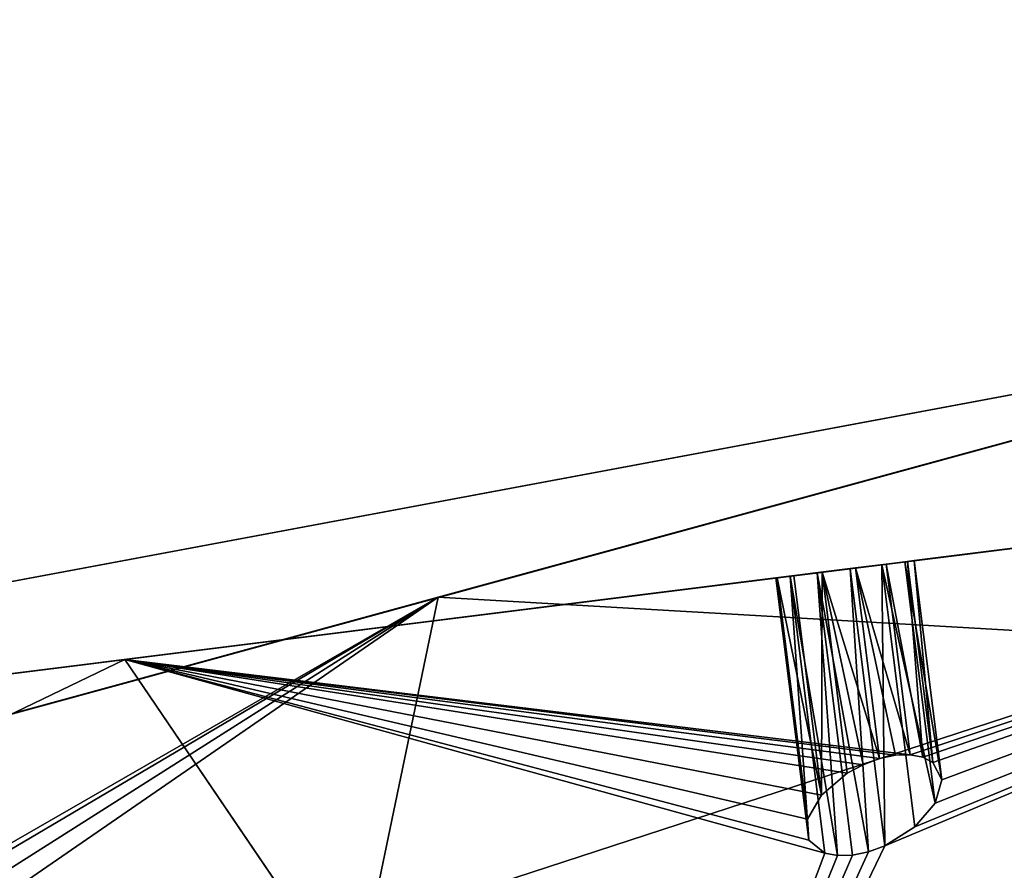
# Model space of a CAD drawing. Extents: x 5.2 to 19.2, y -23 to 23.
# Tile 368 of 656: x 13.416 to 13.829, y -22.683 to -22.327. Entities that reach past the tile are written whole.
import ezdxf

# ---------------------------------------------------------------- set-up
doc = ezdxf.new("R2010")
doc.units = 0
doc.header["$MEASUREMENT"] = 0
doc.layers.get('0').update_dxf_attribs({"linetype": 'CONTINUOUS'})

# ---------------------------------------------------------------- blocks, each defined once
blk = doc.blocks.new('LUXORA_OVAL_LED_37W_STL')
at = {"color": 0}
for p, q in [((13.59171, -22.56871, 0.51943), (15.0756, -22.16317, 4.14347)), ((13.59171, -22.56871, 0.51943), (15.0756, -22.16317, 4.14347)), ((14.37644, -22.35425, 4.45113), (12.89254, -22.75979, 0.82709)), ((14.37644, -22.35425, 4.45113), (12.89254, -22.75979, 0.82709)), ((12.84392, -22.66847, 4.18098), (14.05084, -22.44286, 4.18098)), ((14.05084, -22.44286, 4.14161), (12.84392, -22.66847, 4.14161)), ((14.05084, -22.44286, 4.14161), (12.84392, -22.66847, 4.14161)), ((12.84392, -22.66847, 4.18098), (14.05084, -22.44286, 4.18098)), ((12.84392, -22.66847, 0.83452), (14.05084, -22.44286, 0.83452)), ((14.05084, -22.44286, 0.79515), (12.84392, -22.66847, 0.79515)), ((14.05084, -22.44286, 0.79515), (12.84392, -22.66847, 0.79515)), ((12.84392, -22.66847, 0.83452), (14.05084, -22.44286, 0.83452)), ((12.65307, -22.69583, 0.51943), (14.17947, -22.50471, 4.14347)), ((12.65307, -22.69583, 0.51943), (14.17947, -22.50471, 4.14347)), ((13.46028, -22.59476, 4.45113), (14.17947, -22.50471, 4.14347)), ((13.46028, -22.59476, 4.45113), (14.17947, -22.50471, 4.14347)), ((13.75042, -22.55843, 4.1324), (13.76426, -22.5567, 4.13015)), ((13.75042, -22.55843, 4.1324), (13.76426, -22.5567, 4.13015)), ((13.76653, -22.55641, 4.18873), (13.75255, -22.55816, 4.18758)), ((13.76653, -22.55641, 4.18873), (13.75255, -22.55816, 4.18758)), ((13.76426, -22.5567, 4.13015), (13.77756, -22.55503, 4.13465)), ((13.76426, -22.5567, 4.13015), (13.77756, -22.55503, 4.13465)), ((13.77881, -22.67283, 4.13015), (13.76426, -22.5567, 4.13015)), ((13.77196, -22.67538, 4.13043), (13.76426, -22.5567, 4.13015)), ((13.77196, -22.67538, 4.13043), (13.76426, -22.5567, 4.13015)), ((13.77881, -22.67283, 4.13015), (13.76426, -22.5567, 4.13015)), ((13.77944, -22.5548, 4.18321), (13.76653, -22.55641, 4.18873)), ((13.77944, -22.5548, 4.18321), (13.76653, -22.55641, 4.18873)), ((13.76653, -22.55641, 4.18873), (13.77653, -22.63633, 4.18873)), ((13.78944, -22.63471, 4.18321), (13.76653, -22.55641, 4.18873)), ((13.78944, -22.63471, 4.18321), (13.76653, -22.55641, 4.18873)), ((13.78325, -22.63491, 4.18676), (13.76653, -22.55641, 4.18873)), ((13.78325, -22.63491, 4.18676), (13.76653, -22.55641, 4.18873)), ((13.76653, -22.55641, 4.18873), (13.77653, -22.63633, 4.18873)), ((13.77756, -22.55503, 4.13465), (13.78726, -22.55382, 4.14485)), ((13.77756, -22.55503, 4.13465), (13.78726, -22.55382, 4.14485)), ((13.79133, -22.66497, 4.13465), (13.77756, -22.55503, 4.13465)), ((13.79133, -22.66497, 4.13465), (13.77756, -22.55503, 4.13465)), ((13.78832, -22.55368, 4.17228), (13.77944, -22.5548, 4.18321)), ((13.78832, -22.55368, 4.17228), (13.77944, -22.5548, 4.18321)), ((13.79475, -22.63574, 4.17829), (13.77944, -22.5548, 4.18321)), ((13.79475, -22.63574, 4.17829), (13.77944, -22.5548, 4.18321)), ((13.78944, -22.63471, 4.18321), (13.77944, -22.5548, 4.18321)), ((13.78944, -22.63471, 4.18321), (13.77944, -22.5548, 4.18321)), ((13.78726, -22.55382, 4.14485), (13.79114, -22.55333, 4.15843)), ((13.78726, -22.55382, 4.14485), (13.79114, -22.55333, 4.15843)), ((13.79993, -22.65503, 4.14485), (13.78726, -22.55382, 4.14485)), ((13.79993, -22.65503, 4.14485), (13.78726, -22.55382, 4.14485)), ((13.79114, -22.55333, 4.15843), (13.78832, -22.55368, 4.17228)), ((13.79114, -22.55333, 4.15843), (13.78832, -22.55368, 4.17228)), ((13.79887, -22.63794, 4.17228), (13.78832, -22.55368, 4.17228)), ((13.79887, -22.63794, 4.17228), (13.78832, -22.55368, 4.17228)), ((13.79475, -22.63574, 4.17829), (13.78832, -22.55368, 4.17228)), ((13.79475, -22.63574, 4.17829), (13.78832, -22.55368, 4.17228)), ((13.80266, -22.64527, 4.15843), (13.79114, -22.55333, 4.15843)), ((13.80266, -22.64527, 4.15843), (13.79114, -22.55333, 4.15843)), ((13.73317, -22.56059, 4.15364), (13.7392, -22.55983, 4.14088)), ((13.73317, -22.56059, 4.15364), (13.7392, -22.55983, 4.14088)), ((13.73372, -22.56052, 4.16776), (13.73317, -22.56059, 4.15364)), ((13.73372, -22.56052, 4.16776), (13.73317, -22.56059, 4.15364)), ((13.73317, -22.56059, 4.15364), (13.74694, -22.67053, 4.15364)), ((13.73317, -22.56059, 4.15364), (13.74694, -22.67053, 4.15364)), ((13.74071, -22.55965, 4.18001), (13.73372, -22.56052, 4.16776)), ((13.74071, -22.55965, 4.18001), (13.73372, -22.56052, 4.16776)), ((13.73372, -22.56052, 4.16776), (13.74639, -22.66173, 4.16776)), ((13.73372, -22.56052, 4.16776), (13.74639, -22.66173, 4.16776)), ((13.7392, -22.55983, 4.14088), (13.75042, -22.55843, 4.1324)), ((13.7392, -22.55983, 4.14088), (13.75042, -22.55843, 4.1324)), ((13.7392, -22.55983, 4.14088), (13.75905, -22.677, 4.13595)), ((13.7392, -22.55983, 4.14088), (13.75905, -22.677, 4.13595)), ((13.7392, -22.55983, 4.14088), (13.75374, -22.67597, 4.14088)), ((13.7392, -22.55983, 4.14088), (13.75374, -22.67597, 4.14088)), ((13.75255, -22.55816, 4.18758), (13.74071, -22.55965, 4.18001)), ((13.75255, -22.55816, 4.18758), (13.74071, -22.55965, 4.18001)), ((13.74071, -22.55965, 4.18001), (13.75222, -22.65159, 4.18001)), ((13.74071, -22.55965, 4.18001), (13.75222, -22.65159, 4.18001)), ((13.75905, -22.677, 4.13595), (13.75042, -22.55843, 4.1324)), ((13.76524, -22.6768, 4.1324), (13.75042, -22.55843, 4.1324)), ((13.75905, -22.677, 4.13595), (13.75042, -22.55843, 4.1324)), ((13.76524, -22.6768, 4.1324), (13.75042, -22.55843, 4.1324)), ((13.77196, -22.67538, 4.13043), (13.75042, -22.55843, 4.1324)), ((13.77196, -22.67538, 4.13043), (13.75042, -22.55843, 4.1324)), ((13.75255, -22.55816, 4.18758), (13.7631, -22.64242, 4.18758)), ((13.77653, -22.63633, 4.18873), (13.75255, -22.55816, 4.18758)), ((13.77653, -22.63633, 4.18873), (13.75255, -22.55816, 4.18758)), ((13.76969, -22.63888, 4.18901), (13.75255, -22.55816, 4.18758)), ((13.76969, -22.63888, 4.18901), (13.75255, -22.55816, 4.18758)), ((13.75255, -22.55816, 4.18758), (13.7631, -22.64242, 4.18758)), ((13.59171, -22.56871, 0.51943), (12.89254, -22.75979, 0.82709)), ((13.59171, -22.56871, 0.51943), (12.89254, -22.75979, 0.82709)), ((13.51619, -22.93182, 1.12989), (13.59171, -22.56871, 0.51943)), ((13.51619, -22.93182, 1.12989), (13.59171, -22.56871, 0.51943)), ((13.46028, -22.59476, 4.45113), (11.93388, -22.78589, 0.82709)), ((13.46028, -22.59476, 4.45113), (11.93388, -22.78589, 0.82709)), ((13.66859, -22.90161, 3.84067), (13.46028, -22.59476, 4.45113)), ((13.66859, -22.90161, 3.84067), (13.46028, -22.59476, 4.45113)), ((13.77653, -22.63633, 4.18873), (13.78325, -22.63491, 4.18676)), ((13.77653, -22.63633, 4.18873), (13.78325, -22.63491, 4.18676)), ((13.78325, -22.63491, 4.18676), (13.78944, -22.63471, 4.18321)), ((13.78325, -22.63491, 4.18676), (13.78944, -22.63471, 4.18321)), ((13.78944, -22.63471, 4.18321), (13.79475, -22.63574, 4.17829)), ((13.78944, -22.63471, 4.18321), (13.79475, -22.63574, 4.17829)), ((13.7631, -22.64242, 4.18758), (13.76969, -22.63888, 4.18901)), ((13.7631, -22.64242, 4.18758), (13.76969, -22.63888, 4.18901)), ((13.76969, -22.63888, 4.18901), (13.77653, -22.63633, 4.18873)), ((13.76969, -22.63888, 4.18901), (13.77653, -22.63633, 4.18873)), ((13.79475, -22.63574, 4.17829), (13.79887, -22.63794, 4.17228)), ((13.79475, -22.63574, 4.17829), (13.79887, -22.63794, 4.17228)), ((13.79887, -22.63794, 4.17228), (13.80266, -22.64527, 4.15843)), ((13.79887, -22.63794, 4.17228), (13.80266, -22.64527, 4.15843)), ((13.75222, -22.65159, 4.18001), (13.7631, -22.64242, 4.18758)), ((13.75222, -22.65159, 4.18001), (13.7631, -22.64242, 4.18758)), ((13.80266, -22.64527, 4.15843), (13.79993, -22.65503, 4.14485)), ((13.80266, -22.64527, 4.15843), (13.79993, -22.65503, 4.14485)), ((13.74639, -22.66173, 4.16776), (13.75222, -22.65159, 4.18001)), ((13.74639, -22.66173, 4.16776), (13.75222, -22.65159, 4.18001)), ((13.79993, -22.65503, 4.14485), (13.79133, -22.66497, 4.13465)), ((13.79993, -22.65503, 4.14485), (13.79133, -22.66497, 4.13465)), ((13.74694, -22.67053, 4.15364), (13.74639, -22.66173, 4.16776)), ((13.74694, -22.67053, 4.15364), (13.74639, -22.66173, 4.16776)), ((13.79133, -22.66497, 4.13465), (13.77881, -22.67283, 4.13015)), ((13.79133, -22.66497, 4.13465), (13.77881, -22.67283, 4.13015)), ((13.75374, -22.67597, 4.14088), (13.74694, -22.67053, 4.15364)), ((13.75374, -22.67597, 4.14088), (13.74694, -22.67053, 4.15364)), ((13.75905, -22.677, 4.13595), (13.75374, -22.67597, 4.14088)), ((13.75905, -22.677, 4.13595), (13.75374, -22.67597, 4.14088)), ((13.77196, -22.67538, 4.13043), (13.76524, -22.6768, 4.1324)), ((13.77196, -22.67538, 4.13043), (13.76524, -22.6768, 4.1324)), ((13.77881, -22.67283, 4.13015), (13.77196, -22.67538, 4.13043)), ((13.77881, -22.67283, 4.13015), (13.77196, -22.67538, 4.13043)), ((13.76524, -22.6768, 4.1324), (13.75905, -22.677, 4.13595)), ((13.76524, -22.6768, 4.1324), (13.75905, -22.677, 4.13595))]:
    blk.add_line(p, q, dxfattribs=at)
mesh = blk.add_polyface(dxfattribs=at)
corners = [(5.68976, -17.26589, 4.18098), (5.57647, 16.04331, 4.18098), (5.57647, -16.04331, 4.18098), (5.68976, 17.26589, 4.18098), (6.02576, -18.44684, 4.18098), (6.02576, 18.44684, 4.18098), (6.57305, -19.54595, 4.18098), (6.57305, 19.54595, 4.18098), (7.15127, -16.04331, 4.18098), (7.31298, -20.52577, 4.18098), (7.26225, -17.09924, 4.18098), (7.59035, -18.10902, 4.18098), (8.22035, -21.35295, 4.18098), (8.12122, -19.02851, 4.18098), (8.83167, -19.81755, 4.18098), (9.26427, -21.99931, 4.18098), (9.69064, -20.44162, 4.18098), (10.40918, -22.44286, 4.18098), (10.66059, -20.87348, 4.18098), (11.6161, -22.66847, 4.18098), (11.69914, -21.09423, 4.18098), (12.84392, -22.66847, 4.18098), (12.76088, -21.09423, 4.18098), (13.79943, -20.87348, 4.18098), (14.05084, -22.44286, 4.18098), (14.76938, -20.44162, 4.18098), (15.19575, -21.99931, 4.18098), (15.62835, -19.81755, 4.18098), (16.23966, -21.35295, 4.18098), (16.3388, -19.02851, 4.18098), (17.14704, -20.52577, 4.18098), (16.86967, -18.10902, 4.18098), (17.19777, -17.09924, 4.18098), (17.88697, -19.54595, 4.18098), (17.30875, -16.04331, 4.18098), (17.30875, 16.04331, 4.18098), (7.15127, 16.04331, 4.18098), (7.31298, 20.52577, 4.18098), (7.26225, 17.09924, 4.18098), (7.59035, 18.10902, 4.18098), (8.22035, 21.35295, 4.18098), (8.12122, 19.02851, 4.18098), (8.83167, 19.81755, 4.18098), (9.26427, 21.99931, 4.18098), (9.69064, 20.44162, 4.18098), (10.40918, 22.44286, 4.18098), (10.66059, 20.87348, 4.18098), (11.6161, 22.66847, 4.18098), (11.69914, 21.09423, 4.18098), (12.84392, 22.66847, 4.18098), (12.76088, 21.09423, 4.18098), (13.79943, 20.87348, 4.18098), (14.05084, 22.44286, 4.18098), (14.76938, 20.44162, 4.18098), (15.19575, 21.99931, 4.18098), (15.62835, 19.81755, 4.18098), (16.23966, 21.35295, 4.18098), (16.3388, 19.02851, 4.18098), (17.14704, 20.52577, 4.18098), (16.86967, 18.10902, 4.18098), (17.19777, 17.09924, 4.18098), (17.88697, 19.54595, 4.18098), (18.43425, -18.44684, 4.18098), (18.43425, 18.44684, 4.18098), (18.77026, -17.26589, 4.18098), (18.77026, 17.26589, 4.18098), (18.88355, -16.04331, 4.18098), (18.88355, 16.04331, 4.18098)]
mesh.append_faces([[corners[k] for k in face] for face in [(0, 1, 2), (65, 66, 67)]], dxfattribs={"vtx0": -1, "color": 0})
mesh.append_faces([[corners[k] for k in face] for face in [(1, 0, 3), (3, 4, 5), (5, 6, 7), (8, 9, 10), (10, 9, 11), (11, 12, 13), (13, 12, 14), (14, 15, 16), (16, 17, 18), (18, 19, 20), (20, 21, 22), (22, 21, 23), (23, 24, 25), (25, 26, 27), (27, 28, 29), (29, 30, 31), (31, 30, 32), (32, 33, 34), (34, 33, 35), (7, 36, 37), (36, 7, 8), (37, 39, 40), (40, 42, 43), (43, 44, 45), (45, 46, 47), (47, 48, 49), (49, 51, 52), (52, 53, 54), (54, 55, 56), (56, 57, 58), (58, 60, 61), (61, 62, 63), (63, 64, 65)]], dxfattribs={"vtx0": -1, "vtx1": -1, "color": 0})
mesh.append_faces([[corners[k] for k in face] for face in [(7, 6, 8), (61, 35, 33)]], dxfattribs={"vtx0": -1, "vtx1": -1, "vtx2": -1, "color": 0})
mesh.append_faces([[corners[k] for k in face] for face in [(3, 0, 4), (5, 4, 6), (8, 6, 9), (11, 9, 12), (14, 12, 15), (16, 15, 17), (18, 17, 19), (20, 19, 21), (23, 21, 24), (25, 24, 26), (27, 26, 28), (29, 28, 30), (32, 30, 33), (37, 36, 38), (37, 38, 39), (40, 39, 41), (40, 41, 42), (43, 42, 44), (45, 44, 46), (47, 46, 48), (49, 48, 50), (49, 50, 51), (52, 51, 53), (54, 53, 55), (56, 55, 57), (58, 57, 59), (58, 59, 60), (61, 60, 35), (61, 33, 62), (63, 62, 64), (65, 64, 66)]], dxfattribs={"vtx0": -1, "vtx2": -1, "color": 0})
mesh = blk.add_polyface(dxfattribs=at)
corners = [(5.68976, 17.26589, 4.14161), (5.57647, -16.04331, 4.14161), (5.57647, 16.04331, 4.14161), (5.68976, -17.26589, 4.14161), (6.02576, 18.44684, 4.14161), (6.02576, -18.44684, 4.14161), (6.57305, 19.54595, 4.14161), (6.57305, -19.54595, 4.14161), (7.15127, 16.04331, 4.14161), (7.31298, 20.52577, 4.14161), (7.26225, 17.09924, 4.14161), (7.59035, 18.10902, 4.14161), (8.22035, 21.35295, 4.14161), (8.12122, 19.02851, 4.14161), (8.83167, 19.81755, 4.14161), (9.26427, 21.99931, 4.14161), (9.69064, 20.44162, 4.14161), (10.40918, 22.44286, 4.14161), (10.66059, 20.87348, 4.14161), (11.6161, 22.66847, 4.14161), (11.69914, 21.09423, 4.14161), (12.84392, 22.66847, 4.14161), (12.76088, 21.09423, 4.14161), (13.79943, 20.87348, 4.14161), (14.05084, 22.44286, 4.14161), (14.76938, 20.44162, 4.14161), (15.19575, 21.99931, 4.14161), (15.62835, 19.81755, 4.14161), (16.23966, 21.35295, 4.14161), (16.3388, 19.02851, 4.14161), (17.14704, 20.52577, 4.14161), (16.86967, 18.10902, 4.14161), (17.19777, 17.09924, 4.14161), (17.88697, 19.54595, 4.14161), (17.30875, 16.04331, 4.14161), (17.30875, -16.04331, 4.14161), (7.15127, -16.04331, 4.14161), (7.31298, -20.52577, 4.14161), (7.26225, -17.09924, 4.14161), (7.59035, -18.10902, 4.14161), (8.22035, -21.35295, 4.14161), (8.12122, -19.02851, 4.14161), (8.83167, -19.81755, 4.14161), (9.26427, -21.99931, 4.14161), (9.69064, -20.44162, 4.14161), (10.40918, -22.44286, 4.14161), (10.66059, -20.87348, 4.14161), (11.6161, -22.66847, 4.14161), (11.69914, -21.09423, 4.14161), (12.84392, -22.66847, 4.14161), (12.76088, -21.09423, 4.14161), (13.79943, -20.87348, 4.14161), (14.05084, -22.44286, 4.14161), (14.76938, -20.44162, 4.14161), (15.19575, -21.99931, 4.14161), (15.62835, -19.81755, 4.14161), (16.23966, -21.35295, 4.14161), (16.3388, -19.02851, 4.14161), (17.14704, -20.52577, 4.14161), (16.86967, -18.10902, 4.14161), (17.19777, -17.09924, 4.14161), (17.88697, -19.54595, 4.14161), (18.43425, 18.44684, 4.14161), (18.43425, -18.44684, 4.14161), (18.77026, 17.26589, 4.14161), (18.77026, -17.26589, 4.14161), (18.88355, 16.04331, 4.14161), (18.88355, -16.04331, 4.14161)]
mesh.append_faces([[corners[k] for k in face] for face in [(0, 1, 2), (65, 66, 67)]], dxfattribs={"vtx0": -1, "color": 0})
mesh.append_faces([[corners[k] for k in face] for face in [(1, 0, 3), (3, 4, 5), (5, 6, 7), (8, 9, 10), (10, 9, 11), (11, 12, 13), (13, 12, 14), (14, 15, 16), (16, 17, 18), (18, 19, 20), (20, 21, 22), (22, 21, 23), (23, 24, 25), (25, 26, 27), (27, 28, 29), (29, 30, 31), (31, 30, 32), (32, 33, 34), (34, 33, 35), (7, 36, 37), (36, 7, 8), (37, 39, 40), (40, 42, 43), (43, 44, 45), (45, 46, 47), (47, 48, 49), (49, 51, 52), (52, 53, 54), (54, 55, 56), (56, 57, 58), (58, 60, 61), (61, 62, 63), (63, 64, 65)]], dxfattribs={"vtx0": -1, "vtx1": -1, "color": 0})
mesh.append_faces([[corners[k] for k in face] for face in [(7, 6, 8), (61, 35, 33)]], dxfattribs={"vtx0": -1, "vtx1": -1, "vtx2": -1, "color": 0})
mesh.append_faces([[corners[k] for k in face] for face in [(3, 0, 4), (5, 4, 6), (8, 6, 9), (11, 9, 12), (14, 12, 15), (16, 15, 17), (18, 17, 19), (20, 19, 21), (23, 21, 24), (25, 24, 26), (27, 26, 28), (29, 28, 30), (32, 30, 33), (37, 36, 38), (37, 38, 39), (40, 39, 41), (40, 41, 42), (43, 42, 44), (45, 44, 46), (47, 46, 48), (49, 48, 50), (49, 50, 51), (52, 51, 53), (54, 53, 55), (56, 55, 57), (58, 57, 59), (58, 59, 60), (61, 60, 35), (61, 33, 62), (63, 62, 64), (65, 64, 66)]], dxfattribs={"vtx0": -1, "vtx2": -1, "color": 0})
mesh = blk.add_polyface(dxfattribs=at)
corners = [(5.68976, -17.26589, 0.83452), (5.57647, 16.04331, 0.83452), (5.57647, -16.04331, 0.83452), (5.68976, 17.26589, 0.83452), (6.02576, -18.44684, 0.83452), (6.02576, 18.44684, 0.83452), (6.57305, -19.54595, 0.83452), (6.57305, 19.54595, 0.83452), (7.15127, -16.04331, 0.83452), (7.31298, -20.52577, 0.83452), (7.26225, -17.09924, 0.83452), (7.59035, -18.10902, 0.83452), (8.22035, -21.35295, 0.83452), (8.12122, -19.02851, 0.83452), (8.83167, -19.81755, 0.83452), (9.26427, -21.99931, 0.83452), (9.69064, -20.44162, 0.83452), (10.40918, -22.44286, 0.83452), (10.66059, -20.87348, 0.83452), (11.6161, -22.66847, 0.83452), (11.69914, -21.09423, 0.83452), (12.84392, -22.66847, 0.83452), (12.76088, -21.09423, 0.83452), (13.79943, -20.87348, 0.83452), (14.05084, -22.44286, 0.83452), (14.76938, -20.44162, 0.83452), (15.19575, -21.99931, 0.83452), (15.62835, -19.81755, 0.83452), (16.23966, -21.35295, 0.83452), (16.3388, -19.02851, 0.83452), (17.14704, -20.52577, 0.83452), (16.86967, -18.10902, 0.83452), (17.19777, -17.09924, 0.83452), (17.88697, -19.54595, 0.83452), (17.30875, -16.04331, 0.83452), (17.30875, 16.04331, 0.83452), (7.15127, 16.04331, 0.83452), (7.31298, 20.52577, 0.83452), (7.26225, 17.09924, 0.83452), (7.59035, 18.10902, 0.83452), (8.22035, 21.35295, 0.83452), (8.12122, 19.02851, 0.83452), (8.83167, 19.81755, 0.83452), (9.26427, 21.99931, 0.83452), (9.69064, 20.44162, 0.83452), (10.40918, 22.44286, 0.83452), (10.66059, 20.87348, 0.83452), (11.6161, 22.66847, 0.83452), (11.69914, 21.09423, 0.83452), (12.84392, 22.66847, 0.83452), (12.76088, 21.09423, 0.83452), (13.79943, 20.87348, 0.83452), (14.05084, 22.44286, 0.83452), (14.76938, 20.44162, 0.83452), (15.19575, 21.99931, 0.83452), (15.62835, 19.81755, 0.83452), (16.23966, 21.35295, 0.83452), (16.3388, 19.02851, 0.83452), (17.14704, 20.52577, 0.83452), (16.86967, 18.10902, 0.83452), (17.19777, 17.09924, 0.83452), (17.88697, 19.54595, 0.83452), (18.43425, -18.44684, 0.83452), (18.43425, 18.44684, 0.83452), (18.77026, -17.26589, 0.83452), (18.77026, 17.26589, 0.83452), (18.88355, -16.04331, 0.83452), (18.88355, 16.04331, 0.83452)]
mesh.append_faces([[corners[k] for k in face] for face in [(0, 1, 2), (65, 66, 67)]], dxfattribs={"vtx0": -1, "color": 0})
mesh.append_faces([[corners[k] for k in face] for face in [(1, 0, 3), (3, 4, 5), (5, 6, 7), (8, 9, 10), (10, 9, 11), (11, 12, 13), (13, 12, 14), (14, 15, 16), (16, 17, 18), (18, 19, 20), (20, 21, 22), (22, 21, 23), (23, 24, 25), (25, 26, 27), (27, 28, 29), (29, 30, 31), (31, 30, 32), (32, 33, 34), (34, 33, 35), (7, 36, 37), (36, 7, 8), (37, 39, 40), (40, 42, 43), (43, 44, 45), (45, 46, 47), (47, 48, 49), (49, 51, 52), (52, 53, 54), (54, 55, 56), (56, 57, 58), (58, 60, 61), (61, 62, 63), (63, 64, 65)]], dxfattribs={"vtx0": -1, "vtx1": -1, "color": 0})
mesh.append_faces([[corners[k] for k in face] for face in [(7, 6, 8), (61, 35, 33)]], dxfattribs={"vtx0": -1, "vtx1": -1, "vtx2": -1, "color": 0})
mesh.append_faces([[corners[k] for k in face] for face in [(3, 0, 4), (5, 4, 6), (8, 6, 9), (11, 9, 12), (14, 12, 15), (16, 15, 17), (18, 17, 19), (20, 19, 21), (23, 21, 24), (25, 24, 26), (27, 26, 28), (29, 28, 30), (32, 30, 33), (37, 36, 38), (37, 38, 39), (40, 39, 41), (40, 41, 42), (43, 42, 44), (45, 44, 46), (47, 46, 48), (49, 48, 50), (49, 50, 51), (52, 51, 53), (54, 53, 55), (56, 55, 57), (58, 57, 59), (58, 59, 60), (61, 60, 35), (61, 33, 62), (63, 62, 64), (65, 64, 66)]], dxfattribs={"vtx0": -1, "vtx2": -1, "color": 0})
mesh = blk.add_polyface(dxfattribs=at)
corners = [(5.68976, 17.26589, 0.79515), (5.57647, -16.04331, 0.79515), (5.57647, 16.04331, 0.79515), (5.68976, -17.26589, 0.79515), (6.02576, 18.44684, 0.79515), (6.02576, -18.44684, 0.79515), (6.57305, 19.54595, 0.79515), (6.57305, -19.54595, 0.79515), (7.15127, 16.04331, 0.79515), (7.31298, 20.52577, 0.79515), (7.26225, 17.09924, 0.79515), (7.59035, 18.10902, 0.79515), (8.22035, 21.35295, 0.79515), (8.12122, 19.02851, 0.79515), (8.83167, 19.81755, 0.79515), (9.26427, 21.99931, 0.79515), (9.69064, 20.44162, 0.79515), (10.40918, 22.44286, 0.79515), (10.66059, 20.87348, 0.79515), (11.6161, 22.66847, 0.79515), (11.69914, 21.09423, 0.79515), (12.84392, 22.66847, 0.79515), (12.76088, 21.09423, 0.79515), (13.79943, 20.87348, 0.79515), (14.05084, 22.44286, 0.79515), (14.76938, 20.44162, 0.79515), (15.19575, 21.99931, 0.79515), (15.62835, 19.81755, 0.79515), (16.23966, 21.35295, 0.79515), (16.3388, 19.02851, 0.79515), (17.14704, 20.52577, 0.79515), (16.86967, 18.10902, 0.79515), (17.19777, 17.09924, 0.79515), (17.88697, 19.54595, 0.79515), (17.30875, 16.04331, 0.79515), (17.30875, -16.04331, 0.79515), (7.15127, -16.04331, 0.79515), (7.31298, -20.52577, 0.79515), (7.26225, -17.09924, 0.79515), (7.59035, -18.10902, 0.79515), (8.22035, -21.35295, 0.79515), (8.12122, -19.02851, 0.79515), (8.83167, -19.81755, 0.79515), (9.26427, -21.99931, 0.79515), (9.69064, -20.44162, 0.79515), (10.40918, -22.44286, 0.79515), (10.66059, -20.87348, 0.79515), (11.6161, -22.66847, 0.79515), (11.69914, -21.09423, 0.79515), (12.84392, -22.66847, 0.79515), (12.76088, -21.09423, 0.79515), (13.79943, -20.87348, 0.79515), (14.05084, -22.44286, 0.79515), (14.76938, -20.44162, 0.79515), (15.19575, -21.99931, 0.79515), (15.62835, -19.81755, 0.79515), (16.23966, -21.35295, 0.79515), (16.3388, -19.02851, 0.79515), (17.14704, -20.52577, 0.79515), (16.86967, -18.10902, 0.79515), (17.19777, -17.09924, 0.79515), (17.88697, -19.54595, 0.79515), (18.43425, 18.44684, 0.79515), (18.43425, -18.44684, 0.79515), (18.77026, 17.26589, 0.79515), (18.77026, -17.26589, 0.79515), (18.88355, 16.04331, 0.79515), (18.88355, -16.04331, 0.79515)]
mesh.append_faces([[corners[k] for k in face] for face in [(0, 1, 2), (65, 66, 67)]], dxfattribs={"vtx0": -1, "color": 0})
mesh.append_faces([[corners[k] for k in face] for face in [(1, 0, 3), (3, 4, 5), (5, 6, 7), (8, 9, 10), (10, 9, 11), (11, 12, 13), (13, 12, 14), (14, 15, 16), (16, 17, 18), (18, 19, 20), (20, 21, 22), (22, 21, 23), (23, 24, 25), (25, 26, 27), (27, 28, 29), (29, 30, 31), (31, 30, 32), (32, 33, 34), (34, 33, 35), (7, 36, 37), (36, 7, 8), (37, 39, 40), (40, 42, 43), (43, 44, 45), (45, 46, 47), (47, 48, 49), (49, 51, 52), (52, 53, 54), (54, 55, 56), (56, 57, 58), (58, 60, 61), (61, 62, 63), (63, 64, 65)]], dxfattribs={"vtx0": -1, "vtx1": -1, "color": 0})
mesh.append_faces([[corners[k] for k in face] for face in [(7, 6, 8), (61, 35, 33)]], dxfattribs={"vtx0": -1, "vtx1": -1, "vtx2": -1, "color": 0})
mesh.append_faces([[corners[k] for k in face] for face in [(3, 0, 4), (5, 4, 6), (8, 6, 9), (11, 9, 12), (14, 12, 15), (16, 15, 17), (18, 17, 19), (20, 19, 21), (23, 21, 24), (25, 24, 26), (27, 26, 28), (29, 28, 30), (32, 30, 33), (37, 36, 38), (37, 38, 39), (40, 39, 41), (40, 41, 42), (43, 42, 44), (45, 44, 46), (47, 46, 48), (49, 48, 50), (49, 50, 51), (52, 51, 53), (54, 53, 55), (56, 55, 57), (58, 57, 59), (58, 59, 60), (61, 60, 35), (61, 33, 62), (63, 62, 64), (65, 64, 66)]], dxfattribs={"vtx0": -1, "vtx2": -1, "color": 0})
mesh = blk.add_polyface(dxfattribs=at)
corners = [(12.89254, -22.75979, 0.82709), (13.30084, -22.6482, 0.78155), (13.59171, -22.56871, 0.51943), (13.28739, -22.65188, 0.78379), (13.27648, -22.65486, 0.79227), (13.27062, -22.65646, 0.80503), (13.27115, -22.65632, 0.81915), (13.27795, -22.65446, 0.8314), (14.37644, -22.35425, 4.45113), (13.28946, -22.65131, 0.83897), (13.30305, -22.6476, 0.84013), (14.64759, -22.28014, 4.14088), (14.6585, -22.27716, 4.1324), (14.67196, -22.27348, 4.13015), (14.64173, -22.28174, 4.15364), (14.64226, -22.2816, 4.16776), (14.64906, -22.27974, 4.18001), (14.66058, -22.27659, 4.18758), (14.67416, -22.27288, 4.18873), (13.3232, -22.64209, 0.79625), (15.0756, -22.16317, 4.14347), (13.31377, -22.64467, 0.78604), (13.32698, -22.64106, 0.80983), (13.32423, -22.64181, 0.82367), (13.3156, -22.64417, 0.8346), (14.68489, -22.26995, 4.13465), (14.69432, -22.26737, 4.14485), (14.69809, -22.26634, 4.15843), (14.69535, -22.26709, 4.17228), (14.68671, -22.26945, 4.18321)]
mesh.append_faces([[corners[k] for k in face] for face in [(0, 1, 2), (1, 0, 3), (3, 0, 4), (4, 0, 5), (5, 0, 6), (6, 0, 7), (7, 8, 9), (9, 8, 10), (11, 8, 14), (14, 8, 15), (15, 8, 16), (16, 8, 17), (17, 8, 18), (2, 19, 20), (19, 2, 21), (21, 2, 1), (20, 29, 8)]], dxfattribs={"vtx0": -1, "vtx1": -1, "color": 0})
mesh.append_faces([[corners[k] for k in face] for face in [(10, 8, 11), (20, 10, 13)]], dxfattribs={"vtx0": -1, "vtx1": -1, "vtx2": -1, "color": 0})
mesh.append_faces([[corners[k] for k in face] for face in [(7, 0, 8), (10, 11, 12), (10, 12, 13), (20, 19, 22), (20, 22, 23), (20, 23, 24), (20, 24, 10), (20, 13, 25), (20, 25, 26), (20, 26, 27), (20, 27, 28), (20, 28, 29), (8, 29, 18)]], dxfattribs={"vtx0": -1, "vtx2": -1, "color": 0})
mesh = blk.add_polyface(dxfattribs=at)
corners = [(13.59171, -22.56871, 0.51943), (14.62614, -22.62847, 3.84067), (13.51619, -22.93182, 1.12989), (15.0756, -22.16317, 4.14347)]
mesh.append_faces([[corners[k] for k in face] for face in [(0, 1, 2), (1, 0, 3)]], dxfattribs={"vtx0": -1, "color": 0})
mesh = blk.add_polyface(dxfattribs=at)
corners = [(13.51619, -22.93182, 1.12989), (14.37644, -22.35425, 4.45113), (12.89254, -22.75979, 0.82709), (14.62614, -22.62847, 3.84067)]
mesh.append_faces([[corners[k] for k in face] for face in [(0, 1, 2), (1, 0, 3)]], dxfattribs={"vtx0": -1, "color": 0})
mesh = blk.add_polyface(dxfattribs=at)
corners = [(14.05084, -22.44286, 4.18098), (12.84392, -22.66847, 4.14161), (14.05084, -22.44286, 4.14161), (12.84392, -22.66847, 4.18098)]
mesh.append_faces([[corners[k] for k in face] for face in [(0, 1, 2), (1, 0, 3)]], dxfattribs={"vtx0": -1, "color": 0})
mesh = blk.add_polyface(dxfattribs=at)
corners = [(14.05084, -22.44286, 0.83452), (12.84392, -22.66847, 0.79515), (14.05084, -22.44286, 0.79515), (12.84392, -22.66847, 0.83452)]
mesh.append_faces([[corners[k] for k in face] for face in [(0, 1, 2), (1, 0, 3)]], dxfattribs={"vtx0": -1, "color": 0})
mesh = blk.add_polyface(dxfattribs=at)
corners = [(11.93388, -22.78589, 0.82709), (12.35388, -22.7333, 0.78155), (12.65307, -22.69583, 0.51943), (12.34003, -22.73503, 0.78379), (12.32881, -22.73643, 0.79227), (12.32278, -22.73719, 0.80503), (12.32333, -22.73712, 0.81915), (12.33032, -22.73625, 0.8314), (13.46028, -22.59476, 4.45113), (12.34217, -22.73476, 0.83897), (12.35614, -22.73301, 0.84013), (13.7392, -22.55983, 4.14088), (13.75042, -22.55843, 4.1324), (13.76426, -22.5567, 4.13015), (13.73317, -22.56059, 4.15364), (13.73372, -22.56052, 4.16776), (13.74071, -22.55965, 4.18001), (13.75255, -22.55816, 4.18758), (13.76653, -22.55641, 4.18873), (12.37687, -22.73042, 0.79625), (14.17947, -22.50471, 4.14347), (12.36717, -22.73163, 0.78604), (12.38076, -22.72993, 0.80983), (12.37793, -22.73029, 0.82367), (12.36905, -22.7314, 0.8346), (13.77756, -22.55503, 4.13465), (13.78726, -22.55382, 4.14485), (13.79114, -22.55333, 4.15843), (13.78832, -22.55368, 4.17228), (13.77944, -22.5548, 4.18321)]
mesh.append_faces([[corners[k] for k in face] for face in [(0, 1, 2), (1, 0, 3), (3, 0, 4), (4, 0, 5), (5, 0, 6), (6, 0, 7), (7, 8, 9), (9, 8, 10), (11, 8, 14), (14, 8, 15), (15, 8, 16), (16, 8, 17), (17, 8, 18), (2, 19, 20), (19, 2, 21), (21, 2, 1), (20, 29, 8)]], dxfattribs={"vtx0": -1, "vtx1": -1, "color": 0})
mesh.append_faces([[corners[k] for k in face] for face in [(10, 8, 11), (20, 10, 13)]], dxfattribs={"vtx0": -1, "vtx1": -1, "vtx2": -1, "color": 0})
mesh.append_faces([[corners[k] for k in face] for face in [(7, 0, 8), (10, 11, 12), (10, 12, 13), (20, 19, 22), (20, 22, 23), (20, 23, 24), (20, 24, 10), (20, 13, 25), (20, 25, 26), (20, 26, 27), (20, 27, 28), (20, 28, 29), (8, 29, 18)]], dxfattribs={"vtx0": -1, "vtx2": -1, "color": 0})
mesh = blk.add_polyface(dxfattribs=at)
corners = [(14.17947, -22.50471, 4.14347), (12.52685, -23.04457, 1.12989), (12.65307, -22.69583, 0.51943), (13.66859, -22.90161, 3.84067)]
mesh.append_faces([[corners[k] for k in face] for face in [(0, 1, 2), (1, 0, 3)]], dxfattribs={"vtx0": -1, "color": 0})
mesh = blk.add_polyface(dxfattribs=at)
corners = [(14.17947, -22.50471, 4.14347), (13.77881, -22.67283, 4.13015), (13.66859, -22.90161, 3.84067), (13.79133, -22.66497, 4.13465), (13.79993, -22.65503, 4.14485), (13.80266, -22.64527, 4.15843), (13.79887, -22.63794, 4.17228), (13.79475, -22.63574, 4.17829), (13.78944, -22.63471, 4.18321), (13.46028, -22.59476, 4.45113), (13.78325, -22.63491, 4.18676), (13.77653, -22.63633, 4.18873), (13.76969, -22.63888, 4.18901), (13.75374, -22.67597, 4.14088), (13.75905, -22.677, 4.13595), (13.76524, -22.6768, 4.1324), (13.77196, -22.67538, 4.13043), (13.74694, -22.67053, 4.15364), (13.74639, -22.66173, 4.16776), (13.75222, -22.65159, 4.18001), (13.7631, -22.64242, 4.18758)]
mesh.append_faces([[corners[k] for k in face] for face in [(0, 1, 2), (1, 0, 3), (3, 0, 4), (4, 0, 5), (5, 0, 6), (6, 0, 7), (7, 0, 8), (8, 9, 10), (10, 9, 11), (11, 9, 12), (2, 13, 9), (13, 2, 14), (14, 2, 15), (15, 2, 16), (16, 2, 1)]], dxfattribs={"vtx0": -1, "vtx1": -1, "color": 0})
mesh.append_faces([[corners[k] for k in face] for face in [(8, 0, 9), (9, 13, 17), (9, 17, 18), (9, 18, 19), (9, 19, 20), (9, 20, 12)]], dxfattribs={"vtx0": -1, "vtx2": -1, "color": 0})
mesh = blk.add_polyface(dxfattribs=at)
corners = [(13.77196, -22.67538, 4.13043), (13.76426, -22.5567, 4.13015), (13.75042, -22.55843, 4.1324)]
mesh.append_faces([[corners[k] for k in face] for face in [(0, 1, 2)]], dxfattribs={"color": 0})
mesh = blk.add_polyface(dxfattribs=at)
corners = [(13.77653, -22.63633, 4.18873), (13.75255, -22.55816, 4.18758), (13.76653, -22.55641, 4.18873)]
mesh.append_faces([[corners[k] for k in face] for face in [(0, 1, 2)]], dxfattribs={"color": 0})
mesh = blk.add_polyface(dxfattribs=at)
corners = [(13.77881, -22.67283, 4.13015), (13.77756, -22.55503, 4.13465), (13.76426, -22.5567, 4.13015), (13.79133, -22.66497, 4.13465)]
mesh.append_faces([[corners[k] for k in face] for face in [(0, 1, 2), (1, 0, 3)]], dxfattribs={"vtx0": -1, "color": 0})
mesh = blk.add_polyface(dxfattribs=at)
corners = [(13.77881, -22.67283, 4.13015), (13.76426, -22.5567, 4.13015), (13.77196, -22.67538, 4.13043)]
mesh.append_faces([[corners[k] for k in face] for face in [(0, 1, 2)]], dxfattribs={"color": 0})
mesh = blk.add_polyface(dxfattribs=at)
corners = [(13.78944, -22.63471, 4.18321), (13.76653, -22.55641, 4.18873), (13.77944, -22.5548, 4.18321)]
mesh.append_faces([[corners[k] for k in face] for face in [(0, 1, 2)]], dxfattribs={"color": 0})
mesh = blk.add_polyface(dxfattribs=at)
corners = [(13.78944, -22.63471, 4.18321), (13.78325, -22.63491, 4.18676), (13.76653, -22.55641, 4.18873)]
mesh.append_faces([[corners[k] for k in face] for face in [(0, 1, 2)]], dxfattribs={"color": 0})
mesh = blk.add_polyface(dxfattribs=at)
corners = [(13.78325, -22.63491, 4.18676), (13.77653, -22.63633, 4.18873), (13.76653, -22.55641, 4.18873)]
mesh.append_faces([[corners[k] for k in face] for face in [(0, 1, 2)]], dxfattribs={"color": 0})
mesh = blk.add_polyface(dxfattribs=at)
corners = [(13.79993, -22.65503, 4.14485), (13.77756, -22.55503, 4.13465), (13.79133, -22.66497, 4.13465), (13.78726, -22.55382, 4.14485)]
mesh.append_faces([[corners[k] for k in face] for face in [(0, 1, 2), (1, 0, 3)]], dxfattribs={"vtx0": -1, "color": 0})
mesh = blk.add_polyface(dxfattribs=at)
corners = [(13.78832, -22.55368, 4.17228), (13.79475, -22.63574, 4.17829), (13.77944, -22.5548, 4.18321)]
mesh.append_faces([[corners[k] for k in face] for face in [(0, 1, 2)]], dxfattribs={"color": 0})
mesh = blk.add_polyface(dxfattribs=at)
corners = [(13.79475, -22.63574, 4.17829), (13.78944, -22.63471, 4.18321), (13.77944, -22.5548, 4.18321)]
mesh.append_faces([[corners[k] for k in face] for face in [(0, 1, 2)]], dxfattribs={"color": 0})
mesh = blk.add_polyface(dxfattribs=at)
corners = [(13.80266, -22.64527, 4.15843), (13.78726, -22.55382, 4.14485), (13.79993, -22.65503, 4.14485), (13.79114, -22.55333, 4.15843)]
mesh.append_faces([[corners[k] for k in face] for face in [(0, 1, 2), (1, 0, 3)]], dxfattribs={"vtx0": -1, "color": 0})
mesh = blk.add_polyface(dxfattribs=at)
corners = [(13.79887, -22.63794, 4.17228), (13.79114, -22.55333, 4.15843), (13.80266, -22.64527, 4.15843), (13.78832, -22.55368, 4.17228)]
mesh.append_faces([[corners[k] for k in face] for face in [(0, 1, 2), (1, 0, 3)]], dxfattribs={"vtx0": -1, "color": 0})
mesh = blk.add_polyface(dxfattribs=at)
corners = [(13.78832, -22.55368, 4.17228), (13.79887, -22.63794, 4.17228), (13.79475, -22.63574, 4.17829)]
mesh.append_faces([[corners[k] for k in face] for face in [(0, 1, 2)]], dxfattribs={"color": 0})
mesh = blk.add_polyface(dxfattribs=at)
corners = [(13.7392, -22.55983, 4.14088), (13.74694, -22.67053, 4.15364), (13.75374, -22.67597, 4.14088), (13.73317, -22.56059, 4.15364)]
mesh.append_faces([[corners[k] for k in face] for face in [(0, 1, 2), (1, 0, 3)]], dxfattribs={"vtx0": -1, "color": 0})
mesh = blk.add_polyface(dxfattribs=at)
corners = [(13.73317, -22.56059, 4.15364), (13.74639, -22.66173, 4.16776), (13.74694, -22.67053, 4.15364), (13.73372, -22.56052, 4.16776)]
mesh.append_faces([[corners[k] for k in face] for face in [(0, 1, 2), (1, 0, 3)]], dxfattribs={"vtx0": -1, "color": 0})
mesh = blk.add_polyface(dxfattribs=at)
corners = [(13.73372, -22.56052, 4.16776), (13.75222, -22.65159, 4.18001), (13.74639, -22.66173, 4.16776), (13.74071, -22.55965, 4.18001)]
mesh.append_faces([[corners[k] for k in face] for face in [(0, 1, 2), (1, 0, 3)]], dxfattribs={"vtx0": -1, "color": 0})
mesh = blk.add_polyface(dxfattribs=at)
corners = [(13.75905, -22.677, 4.13595), (13.75042, -22.55843, 4.1324), (13.7392, -22.55983, 4.14088)]
mesh.append_faces([[corners[k] for k in face] for face in [(0, 1, 2)]], dxfattribs={"color": 0})
mesh = blk.add_polyface(dxfattribs=at)
corners = [(13.75905, -22.677, 4.13595), (13.7392, -22.55983, 4.14088), (13.75374, -22.67597, 4.14088)]
mesh.append_faces([[corners[k] for k in face] for face in [(0, 1, 2)]], dxfattribs={"color": 0})
mesh = blk.add_polyface(dxfattribs=at)
corners = [(13.75255, -22.55816, 4.18758), (13.75222, -22.65159, 4.18001), (13.74071, -22.55965, 4.18001), (13.7631, -22.64242, 4.18758)]
mesh.append_faces([[corners[k] for k in face] for face in [(0, 1, 2), (1, 0, 3)]], dxfattribs={"vtx0": -1, "color": 0})
mesh = blk.add_polyface(dxfattribs=at)
corners = [(13.76524, -22.6768, 4.1324), (13.75042, -22.55843, 4.1324), (13.75905, -22.677, 4.13595)]
mesh.append_faces([[corners[k] for k in face] for face in [(0, 1, 2)]], dxfattribs={"color": 0})
mesh = blk.add_polyface(dxfattribs=at)
corners = [(13.77196, -22.67538, 4.13043), (13.75042, -22.55843, 4.1324), (13.76524, -22.6768, 4.1324)]
mesh.append_faces([[corners[k] for k in face] for face in [(0, 1, 2)]], dxfattribs={"color": 0})
mesh = blk.add_polyface(dxfattribs=at)
corners = [(13.77653, -22.63633, 4.18873), (13.76969, -22.63888, 4.18901), (13.75255, -22.55816, 4.18758)]
mesh.append_faces([[corners[k] for k in face] for face in [(0, 1, 2)]], dxfattribs={"color": 0})
mesh = blk.add_polyface(dxfattribs=at)
corners = [(13.76969, -22.63888, 4.18901), (13.7631, -22.64242, 4.18758), (13.75255, -22.55816, 4.18758)]
mesh.append_faces([[corners[k] for k in face] for face in [(0, 1, 2)]], dxfattribs={"color": 0})
mesh = blk.add_polyface(dxfattribs=at)
corners = [(13.59171, -22.56871, 0.51943), (13.33709, -22.73, 0.78604), (13.32252, -22.72751, 0.78155), (13.34884, -22.73591, 0.79625), (13.51619, -22.93182, 1.12989), (13.35508, -22.74389, 0.80983), (13.35438, -22.75211, 0.82367), (13.35141, -22.75572, 0.82968), (13.34689, -22.75869, 0.8346), (13.34109, -22.76087, 0.83816), (13.33434, -22.76212, 0.84013), (13.32704, -22.76238, 0.8404), (13.31522, -22.72776, 0.78182), (12.89254, -22.75979, 0.82709), (13.30847, -22.72902, 0.78379), (13.30267, -22.73119, 0.78735), (13.29815, -22.73417, 0.79227), (13.29394, -22.74179, 0.80503), (13.29679, -22.75014, 0.81915), (13.30605, -22.75729, 0.8314), (13.3196, -22.76162, 0.83897)]
mesh.append_faces([[corners[k] for k in face] for face in [(1, 0, 3), (3, 4, 5), (5, 4, 6), (6, 4, 7), (7, 4, 8), (8, 4, 9), (9, 4, 10), (10, 4, 11), (0, 12, 13), (12, 0, 2), (13, 19, 4)]], dxfattribs={"vtx0": -1, "vtx1": -1, "color": 0})
mesh.append_faces([[corners[k] for k in face] for face in [(0, 1, 2), (3, 0, 4), (13, 12, 14), (13, 14, 15), (13, 15, 16), (13, 16, 17), (13, 17, 18), (13, 18, 19), (4, 19, 20), (4, 20, 11)]], dxfattribs={"vtx0": -1, "vtx2": -1, "color": 0})
mesh = blk.add_polyface(dxfattribs=at)
corners = [(12.52685, -23.04457, 1.12989), (13.46028, -22.59476, 4.45113), (11.93388, -22.78589, 0.82709), (13.66859, -22.90161, 3.84067)]
mesh.append_faces([[corners[k] for k in face] for face in [(0, 1, 2), (1, 0, 3)]], dxfattribs={"vtx0": -1, "color": 0})

msp = doc.modelspace()

# ---------------------------------------------------------------- block references
at = {"color": 0}
msp.add_blockref('LUXORA_OVAL_LED_37W_STL', (0, 0), dxfattribs=at)

doc.saveas('drawing.dxf')
